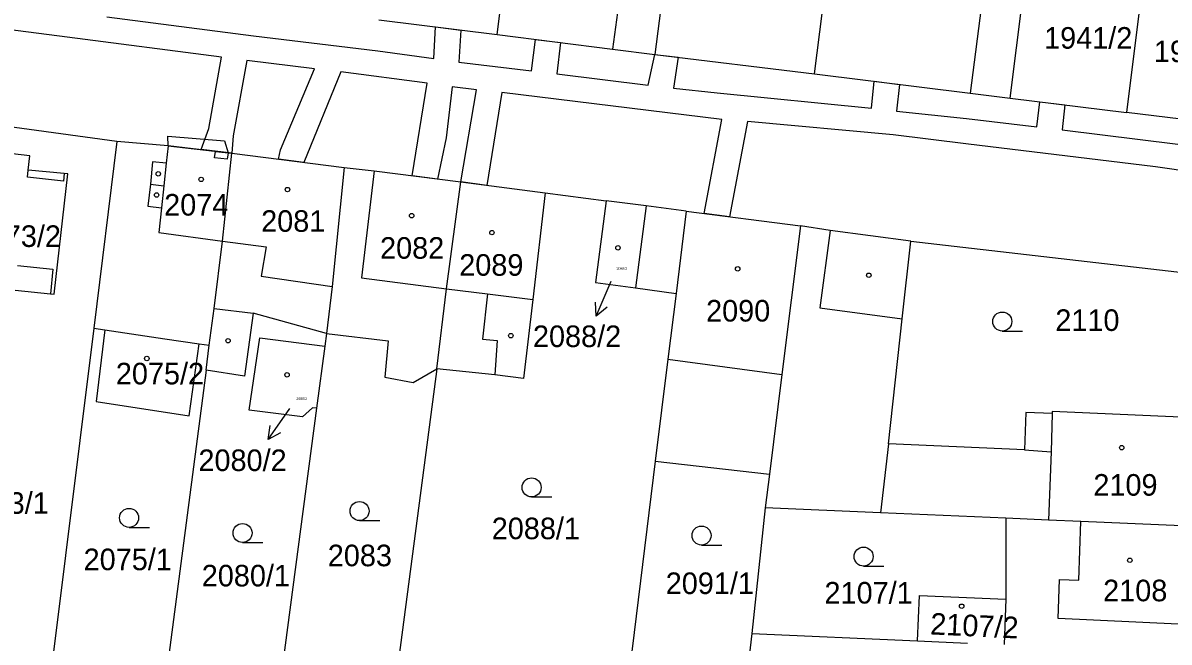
# Model space of a CAD drawing. Extents: x -755819 to -753140, y -1169796 to -1166000.
# Drawn here: x -755271.7 to -755181.4, y -1168021.8 to -1167973 of the extents above; entities that cross this region are included whole.
import ezdxf

# ---------------------------------------------------------------- set-up
doc = ezdxf.new("R2010")
doc.units = 0
for name, color, linetype in [('Vrstva 1', 7, 'Continuous'), ('Vrstva 16', 7, 'Continuous'), ('Vrstva 18', 7, 'Continuous'), ('Vrstva 19', 7, 'Continuous'), ('Vrstva 25', 7, 'Continuous'), ('Vrstva 27', 7, 'Continuous'), ('Vrstva 4', 7, 'Continuous')]:
    doc.layers.add(name, color=color, linetype=linetype)

msp = doc.modelspace()

# ---------------------------------------------------------------- linework, layer by layer
at = {"layer": 'Vrstva 1'}
for p, q in [((-755193.88, -1167953.73), (-755197.02, -1167978.53)), ((-755219.79, -1167959.05), (-755221.87, -1167975.49)), ((-755234.3, -1167973.92), (-755232.85, -1167962.39)), ((-755223.92, -1167965.51), (-755225.21, -1167975.07)), ((-755183.23, -1167968.27), (-755184.72, -1167980.05)), ((-755243.62, -1167972.76), (-755234.3, -1167973.92)), ((-755209.31, -1167977.01), (-755208.67, -1167972.05)), ((-755234.3, -1167973.92), (-755225.21, -1167975.07)), ((-755225.21, -1167975.07), (-755221.87, -1167975.49)), ((-755221.87, -1167975.49), (-755209.31, -1167977.01)), ((-755209.31, -1167977.01), (-755197.02, -1167978.53)), ((-755197.02, -1167978.53), (-755193.87, -1167978.92)), ((-755193.87, -1167978.92), (-755184.72, -1167980.05)), ((-755264.27, -1167982.35), (-755275.42, -1167980.82)), ((-755175.56, -1167981.17), (-755184.72, -1167980.05)), ((-755264.27, -1167982.35), (-755266.1, -1167997.06)), ((-755260.23, -1167982.68), (-755264.27, -1167982.35)), ((-755260.23, -1167982.68), (-755255.21, -1167983.27)), ((-755271.12, -1167983.47), (-755273.66, -1167983.18)), ((-755271.25, -1167984.59), (-755271.12, -1167983.47)), ((-755255.94, -1167990.19), (-755255.21, -1167983.27)), ((-755255.21, -1167983.27), (-755246.35, -1167984.4)), ((-755246.35, -1167984.4), (-755247.31, -1167993.77)), ((-755246.35, -1167984.4), (-755244, -1167984.66)), ((-755268.42, -1167984.86), (-755271.25, -1167984.59)), ((-755269.21, -1167994.37), (-755268.14, -1167984.89)), ((-755268.14, -1167984.89), (-755268.42, -1167984.86)), ((-755244, -1167984.66), (-755237.18, -1167985.53)), ((-755238.29, -1167993.94), (-755237.18, -1167985.53)), ((-755237.18, -1167985.53), (-755230.51, -1167986.39)), ((-755230.51, -1167986.39), (-755231.5, -1167994.8)), ((-755230.51, -1167986.39), (-755225.71, -1167987.01)), ((-755225.71, -1167987.01), (-755226.55, -1167993.46)), ((-755222.56, -1167987.42), (-755225.71, -1167987.01)), ((-755219.41, -1167987.83), (-755222.56, -1167987.42)), ((-755219.41, -1167987.83), (-755220.21, -1167994.31)), ((-755219.41, -1167987.83), (-755210.4, -1167988.98)), ((-755208.07, -1167989.36), (-755210.4, -1167988.98)), ((-755201.7, -1167990.2), (-755208.07, -1167989.36)), ((-755256.61, -1167995.51), (-755255.94, -1167990.19)), ((-755202.38, -1167996.32), (-755201.7, -1167990.2)), ((-755201.7, -1167990.2), (-755179.37, -1167992.78)), ((-755272.1, -1167992.12), (-755269.31, -1167992.41)), ((-755269.31, -1167992.41), (-755269.51, -1167994.34)), ((-755226.55, -1167993.46), (-755223.4, -1167993.87)), ((-755269.51, -1167994.34), (-755269.21, -1167994.37)), ((-755247.31, -1167993.77), (-755247.75, -1167997.47)), ((-755239.07, -1168000.26), (-755238.29, -1167993.94)), ((-755223.4, -1167993.87), (-755220.21, -1167994.31)), ((-755220.21, -1167994.31), (-755220.86, -1167999.5)), ((-755231.5, -1167994.8), (-755232.24, -1168001.02)), ((-755256.99, -1167998.4), (-755256.61, -1167995.51)), ((-755253.53, -1167995.87), (-755254.22, -1168000.82)), ((-755247.75, -1167997.47), (-755253.53, -1167995.87)), ((-755266.1, -1167997.06), (-755270.01, -1168028.54)), ((-755266.1, -1167997.06), (-755265.22, -1167997.19)), ((-755265.22, -1167997.19), (-755265.91, -1168002.84)), ((-755265.22, -1167997.19), (-755260.48, -1167997.89)), ((-755203.48, -1168006.17), (-755202.38, -1167996.32)), ((-755260.48, -1167997.89), (-755257.8, -1167998.28)), ((-755253.85, -1168003.5), (-755253.01, -1167997.8)), ((-755253.01, -1167997.8), (-755247.89, -1167998.48)), ((-755247.75, -1167997.47), (-755247.89, -1167998.48)), ((-755247.75, -1167997.47), (-755242.9, -1167998.05)), ((-755242.9, -1167998.05), (-755243.15, -1168000.92)), ((-755258.58, -1168003.95), (-755257.8, -1167998.28)), ((-755257.8, -1167998.28), (-755256.99, -1167998.4)), ((-755257.23, -1168000.35), (-755256.99, -1167998.4)), ((-755247.89, -1167998.48), (-755248.54, -1168003.36)), ((-755220.86, -1167999.5), (-755221.85, -1168007.53)), ((-755257.23, -1168000.35), (-755260.97, -1168028.93)), ((-755254.22, -1168000.82), (-755257.23, -1168000.35)), ((-755239.07, -1168000.26), (-755242.96, -1168029.81)), ((-755240.93, -1168001.32), (-755239.07, -1168000.26)), ((-755234.5, -1168000.72), (-755239.07, -1168000.26)), ((-755232.24, -1168001.02), (-755234.5, -1168000.72)), ((-755243.15, -1168000.92), (-755240.93, -1168001.32)), ((-755265.91, -1168002.84), (-755258.58, -1168003.95)), ((-755249.65, -1168004.05), (-755253.85, -1168003.5)), ((-755248.54, -1168003.36), (-755252, -1168029.39)), ((-755248.85, -1168003.32), (-755249.65, -1168004.05)), ((-755248.54, -1168003.36), (-755248.85, -1168003.32)), ((-755192.64, -1168003.7), (-755192.75, -1168006.65)), ((-755190.57, -1168003.78), (-755192.64, -1168003.7)), ((-755190.56, -1168003.61), (-755190.57, -1168003.78)), ((-755179.86, -1168004.09), (-755190.56, -1168003.61)), ((-755203.48, -1168006.17), (-755204.09, -1168011.6)), ((-755192.75, -1168006.65), (-755203.48, -1168006.17)), ((-755221.85, -1168007.53), (-755224.71, -1168030.67)), ((-755221.85, -1168007.53), (-755212.85, -1168008.55)), ((-755212.85, -1168008.55), (-755213.18, -1168011.21)), ((-755213.18, -1168011.21), (-755214.23, -1168021.11)), ((-755204.09, -1168011.6), (-755213.18, -1168011.21)), ((-755194.21, -1168012.03), (-755204.09, -1168011.6)), ((-755190.86, -1168012.17), (-755194.21, -1168012.03)), ((-755194.21, -1168012.03), (-755194.21, -1168018.41)), ((-755188.32, -1168012.28), (-755190.86, -1168012.17)), ((-755180.34, -1168012.62), (-755188.32, -1168012.28)), ((-755201.17, -1168021.7), (-755201.02, -1168018.12)), ((-755201.02, -1168018.12), (-755194.21, -1168018.41)), ((-755194.21, -1168018.41), (-755194.35, -1168021.97)), ((-755214.23, -1168021.11), (-755215.48, -1168031.2)), ((-755214.23, -1168021.11), (-755201.17, -1168021.7)), ((-755201.17, -1168021.7), (-755197.23, -1168021.87))]:
    msp.add_line(p, q, dxfattribs=at)
at = {"layer": 'Vrstva 16'}
for p, q in [((-755226.498, -1167996.109), (-755225.32, -1167993.35)), ((-755252.362, -1168005.819), (-755250.63, -1168003.37))]:
    msp.add_line(p, q, dxfattribs=at)
for points in [[(-755225.646, -1167995.386), (-755226.498, -1167996.109), (-755226.565, -1167994.993)], [(-755251.377, -1168005.292), (-755252.362, -1168005.819), (-755252.193, -1168004.714)]]:
    msp.add_lwpolyline(points, dxfattribs=at)
at = {"layer": 'Vrstva 25'}
for p, q in [((-755194.5, -1167997.28), (-755192.9, -1167997.28)), ((-755231.59, -1168010.35), (-755229.99, -1168010.35)), ((-755245.15, -1168012.21), (-755243.55, -1168012.21)), ((-755263.31, -1168012.75), (-755261.71, -1168012.75)), ((-755254.37, -1168013.94), (-755252.77, -1168013.94)), ((-755218.2, -1168014.14), (-755216.6, -1168014.14)), ((-755205.43, -1168015.8), (-755203.83, -1168015.8))]:
    msp.add_line(p, q, dxfattribs=at)
for centre, radius in [((-755261.01, -1167984.89), 0.175), ((-755257.63, -1167985.33), 0.175), ((-755250.83, -1167986.13), 0.175), ((-755261.14, -1167986.56), 0.175), ((-755241.04, -1167988.19), 0.175), ((-755234.72, -1167989.52), 0.175), ((-755224.79, -1167990.72), 0.175), ((-755215.35, -1167992.38), 0.175), ((-755205.02, -1167992.88), 0.175), ((-755194.5, -1167996.53), 0.75), ((-755255.51, -1167998.04), 0.175), ((-755233.23, -1167997.64), 0.175), ((-755261.91, -1167999.44), 0.175), ((-755250.86, -1168000.73), 0.175), ((-755185.09, -1168006.47), 0.175), ((-755231.59, -1168009.6), 0.75), ((-755245.15, -1168011.46), 0.75), ((-755263.31, -1168012), 0.75), ((-755254.37, -1168013.19), 0.75), ((-755218.2, -1168013.39), 0.75), ((-755205.43, -1168015.05), 0.75), ((-755184.45, -1168015.34), 0.175), ((-755197.7, -1168018.96), 0.175)]:
    msp.add_circle(centre, radius, dxfattribs=at)
at = {"layer": 'Vrstva 27'}
for p, q in [((-755265.05, -1167972.52), (-755253.5, -1167974.02)), ((-755268.18, -1167974.12), (-755273.96, -1167973.38)), ((-755239.3, -1167975.79), (-755239.17, -1167973.31)), ((-755239.17, -1167973.31), (-755237.18, -1167973.56)), ((-755237.18, -1167973.56), (-755237.32, -1167976.09)), ((-755256.02, -1167975.71), (-755268.18, -1167974.12)), ((-755253.5, -1167974.02), (-755243.7, -1167975.21)), ((-755231.59, -1167976.77), (-755231.29, -1167974.3)), ((-755231.29, -1167974.3), (-755229.31, -1167974.55)), ((-755229.31, -1167974.55), (-755229.61, -1167977.01)), ((-755243.7, -1167975.21), (-755239.3, -1167975.79)), ((-755222.4, -1167977.91), (-755221.87, -1167975.49)), ((-755221.87, -1167975.49), (-755220.05, -1167975.71)), ((-755257.03, -1167981.33), (-755256.02, -1167975.71)), ((-755254.04, -1167975.96), (-755255.11, -1167981.89)), ((-755248.69, -1167976.61), (-755254.04, -1167975.96)), ((-755237.32, -1167976.09), (-755231.59, -1167976.77)), ((-755220.05, -1167975.71), (-755220.41, -1167978.15)), ((-755251.38, -1167982.99), (-755248.69, -1167976.61)), ((-755246.62, -1167976.86), (-755249.54, -1167983.99)), ((-755239.82, -1167977.74), (-755246.62, -1167976.86)), ((-755229.61, -1167977.01), (-755222.4, -1167977.91)), ((-755241.01, -1167985.04), (-755239.82, -1167977.74)), ((-755237.84, -1167978.03), (-755238.32, -1167982.05)), ((-755235.93, -1167978.27), (-755237.84, -1167978.03)), ((-755220.41, -1167978.15), (-755216.96, -1167978.52)), ((-755204.82, -1167979.72), (-755204.59, -1167977.59)), ((-755204.59, -1167977.59), (-755202.61, -1167977.84)), ((-755202.61, -1167977.84), (-755202.85, -1167979.95)), ((-755237.18, -1167985.53), (-755235.93, -1167978.27)), ((-755233.94, -1167978.49), (-755235.12, -1167985.8)), ((-755216.59, -1167980.61), (-755233.94, -1167978.49)), ((-755216.96, -1167978.52), (-755204.82, -1167979.72)), ((-755202.85, -1167979.95), (-755197.33, -1167980.52)), ((-755191.77, -1167981.2), (-755191.55, -1167979.21)), ((-755191.55, -1167979.21), (-755189.57, -1167979.45)), ((-755189.57, -1167979.45), (-755189.79, -1167981.43)), ((-755217.98, -1167988.01), (-755216.59, -1167980.61)), ((-755214.58, -1167980.76), (-755216, -1167988.27)), ((-755203.09, -1167981.82), (-755214.58, -1167980.76)), ((-755197.33, -1167980.52), (-755191.77, -1167981.2)), ((-755257.64, -1167982.98), (-755257.03, -1167981.33)), ((-755197.37, -1167982.52), (-755203.09, -1167981.82)), ((-755189.79, -1167981.43), (-755180.66, -1167982.55)), ((-755260.26, -1167981.91), (-755255.78, -1167982.29)), ((-755260.23, -1167982.68), (-755260.26, -1167981.91)), ((-755256.51, -1167983.12), (-755260.23, -1167982.68)), ((-755255.78, -1167982.29), (-755255.51, -1167983.24)), ((-755255.11, -1167981.89), (-755255.21, -1167983.27)), ((-755238.32, -1167982.05), (-755239.01, -1167985.3)), ((-755182.44, -1167984.33), (-755197.37, -1167982.52)), ((-755255.21, -1167983.27), (-755257.64, -1167982.98)), ((-755256.57, -1167983.62), (-755256.51, -1167983.12)), ((-755255.57, -1167983.74), (-755256.57, -1167983.62)), ((-755255.51, -1167983.24), (-755256.51, -1167983.12)), ((-755256.51, -1167983.12), (-755255.51, -1167983.24)), ((-755255.51, -1167983.24), (-755255.57, -1167983.74)), ((-755251.53, -1167983.74), (-755251.38, -1167982.99)), ((-755249.54, -1167983.99), (-755251.53, -1167983.74)), ((-755175.05, -1167985.42), (-755182.44, -1167984.33)), ((-755239.01, -1167985.3), (-755241.01, -1167985.04)), ((-755235.12, -1167985.8), (-755237.18, -1167985.53)), ((-755216, -1167988.27), (-755217.98, -1167988.01))]:
    msp.add_line(p, q, dxfattribs=at)
at = {"layer": 'Vrstva 4'}
for p, q in [((-755193.87, -1167978.92), (-755192.61, -1167968.77)), ((-755260.23, -1167982.68), (-755260.38, -1167984.06)), ((-755261.47, -1167983.94), (-755261.63, -1167985.71)), ((-755260.38, -1167984.06), (-755261.47, -1167983.94)), ((-755260.38, -1167984.06), (-755260.57, -1167985.83)), ((-755271.31, -1167985.16), (-755271.25, -1167984.59)), ((-755268.49, -1167985.47), (-755271.31, -1167985.16)), ((-755268.42, -1167984.86), (-755268.49, -1167985.47)), ((-755244, -1167984.66), (-755244.99, -1167993.09)), ((-755261.63, -1167985.71), (-755261.82, -1167987.44)), ((-755261.63, -1167985.71), (-755260.57, -1167985.83)), ((-755260.57, -1167985.83), (-755260.76, -1167987.56)), ((-755261.82, -1167987.44), (-755260.76, -1167987.56)), ((-755260.76, -1167987.56), (-755260.97, -1167989.52)), ((-755222.56, -1167987.42), (-755223.4, -1167993.87)), ((-755210.4, -1167988.98), (-755211.86, -1168000.7)), ((-755260.97, -1167989.52), (-755255.94, -1167990.19)), ((-755208.07, -1167989.36), (-755208.88, -1167995.45)), ((-755255.94, -1167990.19), (-755252.5, -1167990.65)), ((-755252.5, -1167990.65), (-755252.91, -1167992.95)), ((-755252.91, -1167992.95), (-755247.31, -1167993.77)), ((-755244.99, -1167993.09), (-755238.29, -1167993.94)), ((-755272.29, -1167994.05), (-755269.51, -1167994.34)), ((-755238.29, -1167993.94), (-755235.07, -1167994.34)), ((-755235.07, -1167994.34), (-755235.46, -1167997.91)), ((-755235.07, -1167994.34), (-755231.5, -1167994.8)), ((-755256.61, -1167995.51), (-755253.53, -1167995.87)), ((-755208.88, -1167995.45), (-755202.38, -1167996.32)), ((-755235.46, -1167997.91), (-755234.3, -1167998.03)), ((-755234.3, -1167998.03), (-755234.5, -1168000.72)), ((-755220.86, -1167999.5), (-755211.86, -1168000.7)), ((-755211.86, -1168000.7), (-755212.85, -1168008.55)), ((-755190.57, -1168003.78), (-755190.64, -1168006.79)), ((-755192.75, -1168006.65), (-755190.64, -1168006.79)), ((-755190.64, -1168006.79), (-755190.86, -1168012.17)), ((-755188.48, -1168016.9), (-755188.32, -1168012.28)), ((-755190.09, -1168019.93), (-755189.98, -1168016.85)), ((-755189.98, -1168016.85), (-755188.48, -1168016.9)), ((-755180.63, -1168020.37), (-755190.09, -1168019.93))]:
    msp.add_line(p, q, dxfattribs=at)

# ---------------------------------------------------------------- texts
at = {"layer": 'Vrstva 16'}
for s, p in [('2088/2', (-755231.485, -1167998.54)), ('2080/2', (-755257.845, -1168008.31))]:
    msp.add_text(s, height=1.7, dxfattribs=at).set_placement(p)
at = {"layer": 'Vrstva 18'}
for s, p in [('2110', (-755190.323, -1167997.27)), ('2073/1', (-755276.593, -1168011.68)), ('2088/1', (-755234.733, -1168013.68)), ('2075/1', (-755266.893, -1168016.12)), ('2083', (-755247.653, -1168015.81)), ('2080/1', (-755257.583, -1168017.4)), ('2091/1', (-755221.023, -1168018)), ('2107/1', (-755208.513, -1168018.75))]:
    msp.add_text(s, height=1.7, dxfattribs=at).set_placement(p)
at = {"layer": 'Vrstva 19'}
for s, height, p in [('1941/2', 1.7, (-755191.207, -1167975.03)), ('1935/3', 1.7, (-755182.557, -1167976.09)), ('2074', 1.7, (-755260.546, -1167988.18)), ('2081', 1.7, (-755252.903, -1167989.46)), ('2073/2', 1.7, (-755275.631, -1167990.65)), ('2082', 1.7, (-755243.533, -1167991.58)), ('2089', 1.7, (-755237.293, -1167992.92)), ('2088/2', 0.2, (-755224.902, -1167992.45)), ('2090', 1.7, (-755217.843, -1167996.53)), ('2075/2', 1.7, (-755264.352, -1168001.48)), ('2080/2', 0.2, (-755250.132, -1168002.71)), ('2109', 1.7, (-755187.323, -1168010.25)), ('2108', 1.7, (-755186.553, -1168018.57))]:
    msp.add_text(s, height=height, dxfattribs=at).set_placement(p)
msp.add_text('2107/2', height=1.7, rotation=357.29648, dxfattribs=at).set_placement((-755200.209, -1168021.179))

doc.saveas('drawing.dxf')
